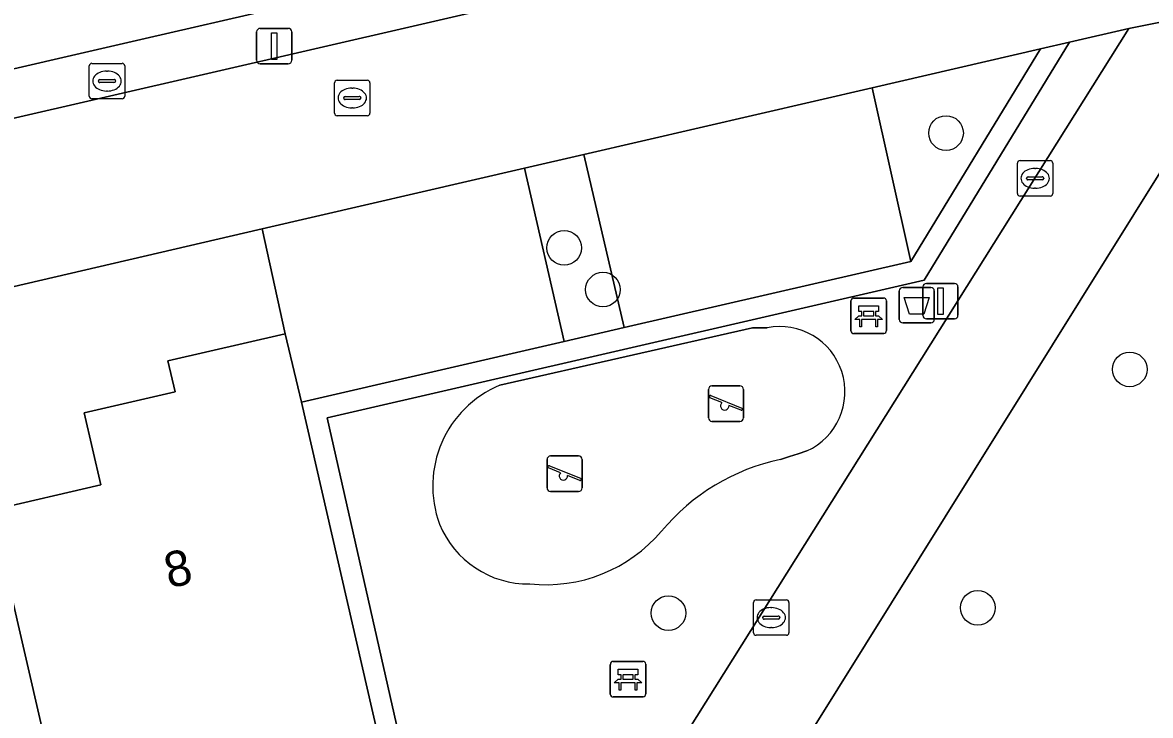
# Model space of a CAD drawing. Extents: x 156412 to 157779, y 382335 to 383768.
# Drawn here: x 156721.03 to 156752.84, y 382858.8 to 382878.33 of the extents above; entities that cross this region are included whole.
import ezdxf

# ---------------------------------------------------------------- set-up
doc = ezdxf.new("R2010")
doc.units = 0
for name, color, linetype in [('IMGEO_Afvalbak', 7, 'Continuous'), ('IMGEO_Bank', 7, 'Continuous'), ('IMGEO_Boom', 7, 'Continuous'), ('IMGEO_Brandkraan', 7, 'Continuous'), ('IMGEO_Erf', 7, 'Continuous'), ('IMGEO_Groenvoorziening', 7, 'Continuous'), ('IMGEO_Haag', 7, 'Continuous'), ('IMGEO_Kolk', 7, 'Continuous'), ('IMGEO_Lichtmast', 7, 'Continuous'), ('IMGEO_Pand', 7, 'Continuous'), ('IMGEO_Pand_nummerreeks', 7, 'Continuous'), ('IMGEO_Parkeervlak_open', 7, 'Continuous'), ('IMGEO_Rijbaan_lokaal_open', 7, 'Continuous'), ('IMGEO_Rioolput', 7, 'Continuous'), ('IMGEO_Speelvoorziening', 7, 'Continuous'), ('IMGEO_Terreindeel_zand', 7, 'Continuous'), ('IMGEO_Voetpad_open', 7, 'Continuous')]:
    doc.layers.add(name, color=color, linetype=linetype)

msp = doc.modelspace()

# ---------------------------------------------------------------- linework, layer by layer
at = {"layer": 'IMGEO_Afvalbak'}
for p, q in [((156745.853, 382870.866), (156746.643, 382870.866)), ((156746.643, 382870.866), (156745.853, 382870.866)), ((156745.753, 382869.966), (156745.753, 382870.766)), ((156745.753, 382870.766), (156745.753, 382869.966)), ((156746.743, 382870.766), (156746.743, 382869.966)), ((156746.743, 382869.966), (156746.743, 382870.766)), ((156746.643, 382869.866), (156745.853, 382869.866)), ((156745.853, 382869.866), (156746.643, 382869.866))]:
    msp.add_line(p, q, dxfattribs=at)
msp.add_lwpolyline([(156745.896, 382870.58), (156746.6, 382870.58), (156746.451, 382870.11), (156746.045, 382870.11), (156745.896, 382870.58)], dxfattribs=at)
for centre, start, end in [((156745.853, 382870.766), 90, 180), ((156745.853, 382870.766), 90, 180), ((156746.643, 382870.766), 0, 90), ((156746.643, 382870.766), 360, 90), ((156745.853, 382869.966), 180, 270), ((156745.853, 382869.966), 180, 270), ((156746.643, 382869.966), 270, 0), ((156746.643, 382869.966), 270, 0)]:
    msp.add_arc(centre, 0.1, start, end, dxfattribs=at)
at = {"layer": 'IMGEO_Bank'}
for p, q in [((156744.468, 382870.567), (156745.309, 382870.567)), ((156745.309, 382870.567), (156744.468, 382870.567)), ((156744.393, 382869.642), (156744.393, 382870.483)), ((156744.393, 382870.483), (156744.393, 382869.642)), ((156745.393, 382870.492), (156745.393, 382869.651)), ((156745.393, 382869.651), (156745.393, 382870.492)), ((156745.09, 382869.965), (156744.697, 382869.965)), ((156744.702, 382870.073), (156744.702, 382870.179)), ((156744.746, 382870.179), (156744.746, 382870.073)), ((156745.034, 382870.185), (156744.752, 382870.185)), ((156744.752, 382870.067), (156745.034, 382870.067)), ((156745.04, 382870.073), (156745.04, 382870.179)), ((156745.084, 382870.179), (156745.084, 382870.073)), ((156745.318, 382869.567), (156744.477, 382869.567)), ((156744.477, 382869.567), (156745.318, 382869.567)), ((156737.605, 382859.398), (156737.605, 382860.239)), ((156737.605, 382860.239), (156737.605, 382859.398)), ((156737.68, 382860.323), (156738.521, 382860.323)), ((156738.521, 382860.323), (156737.68, 382860.323)), ((156738.605, 382860.248), (156738.605, 382859.407)), ((156738.605, 382859.407), (156738.605, 382860.248)), ((156737.914, 382859.829), (156737.914, 382859.935)), ((156737.958, 382859.935), (156737.958, 382859.829)), ((156738.246, 382859.941), (156737.964, 382859.941)), ((156737.964, 382859.823), (156738.246, 382859.823)), ((156738.252, 382859.829), (156738.252, 382859.935)), ((156738.296, 382859.935), (156738.296, 382859.829)), ((156738.302, 382859.721), (156737.909, 382859.721)), ((156738.53, 382859.323), (156737.689, 382859.323)), ((156737.689, 382859.323), (156738.53, 382859.323))]:
    msp.add_line(p, q, dxfattribs=at)
for points in [[(156744.696, 382870.185), (156744.61, 382870.185), (156744.61, 382870.346), (156745.173, 382870.346), (156745.173, 382870.185), (156745.09, 382870.185)], [(156744.64, 382869.965), (156744.498, 382869.965), (156744.61, 382870.067), (156744.696, 382870.067)], [(156744.69, 382869.958), (156744.69, 382869.751), (156744.647, 382869.751), (156744.647, 382869.958)], [(156745.09, 382870.067), (156745.173, 382870.067), (156745.285, 382869.965), (156745.146, 382869.965)], [(156745.14, 382869.958), (156745.14, 382869.751), (156745.096, 382869.751), (156745.096, 382869.958)], [(156737.908, 382859.941), (156737.822, 382859.941), (156737.822, 382860.102), (156738.385, 382860.102), (156738.385, 382859.941), (156738.302, 382859.941)], [(156737.852, 382859.721), (156737.71, 382859.721), (156737.822, 382859.823), (156737.908, 382859.823)], [(156738.302, 382859.823), (156738.385, 382859.823), (156738.497, 382859.721), (156738.358, 382859.721)], [(156737.902, 382859.714), (156737.902, 382859.507), (156737.859, 382859.507), (156737.859, 382859.714)], [(156738.352, 382859.714), (156738.352, 382859.507), (156738.308, 382859.507), (156738.308, 382859.714)]]:
    msp.add_lwpolyline(points, dxfattribs=at)
for centre, radius, start, end in [((156744.471, 382870.489), 0.0779, 92.4484, 184.2845), ((156744.471, 382870.489), 0.0779, 92.4484, 184.2845), ((156745.315, 382870.489), 0.0779, 2.4484, 94.2845), ((156745.315, 382870.489), 0.0779, 2.4484, 94.2845), ((156744.64, 382869.958), 0.00671, 2.8957, 87.1043), ((156744.697, 382869.958), 0.00671, 92.8957, 177.1043), ((156744.695, 382870.178), 0.00671, 2.8957, 87.1043), ((156744.695, 382870.074), 0.00671, 272.8957, 357.1043), ((156744.752, 382870.178), 0.00671, 92.8957, 177.1043), ((156744.752, 382870.074), 0.00671, 182.8957, 267.1043), ((156745.034, 382870.178), 0.00671, 2.8957, 87.1043), ((156745.034, 382870.074), 0.00671, 272.8957, 357.1043), ((156745.091, 382870.178), 0.00671, 92.8957, 177.1043), ((156745.091, 382870.074), 0.00671, 182.8957, 267.1043), ((156745.089, 382869.958), 0.00671, 2.8957, 87.1043), ((156745.146, 382869.958), 0.00671, 92.8957, 177.1043), ((156744.471, 382869.645), 0.0779, 182.4484, 274.2845), ((156744.471, 382869.645), 0.0779, 182.4484, 274.2845), ((156745.315, 382869.645), 0.0779, 272.4484, 4.2845), ((156745.315, 382869.645), 0.0779, 272.4484, 4.2845), ((156737.683, 382860.245), 0.0779, 92.4484, 184.2845), ((156737.683, 382860.245), 0.0779, 92.4484, 184.2845), ((156738.527, 382860.245), 0.0779, 2.4484, 94.2845), ((156738.527, 382860.245), 0.0779, 2.4484, 94.2845), ((156737.907, 382859.934), 0.00671, 2.8957, 87.1043), ((156737.907, 382859.83), 0.00671, 272.8957, 357.1043), ((156737.964, 382859.934), 0.00671, 92.8957, 177.1043), ((156737.964, 382859.83), 0.00671, 182.8957, 267.1043), ((156738.246, 382859.934), 0.00671, 2.8957, 87.1043), ((156738.246, 382859.83), 0.00671, 272.8957, 357.1043), ((156738.303, 382859.934), 0.00671, 92.8957, 177.1043), ((156738.303, 382859.83), 0.00671, 182.8957, 267.1043), ((156737.852, 382859.714), 0.00671, 2.8957, 87.1043), ((156737.909, 382859.714), 0.00671, 92.8957, 177.1043), ((156738.301, 382859.714), 0.00671, 2.8957, 87.1043), ((156738.358, 382859.714), 0.00671, 92.8957, 177.1043), ((156738.527, 382859.401), 0.0779, 272.4484, 4.2845), ((156738.527, 382859.401), 0.0779, 272.4484, 4.2845), ((156737.683, 382859.401), 0.0779, 182.4484, 274.2845), ((156737.683, 382859.401), 0.0779, 182.4484, 274.2845)]:
    msp.add_arc(centre, radius, start, end, dxfattribs=at)
at = {"layer": 'IMGEO_Boom'}
for centre in [(156747.073, 382875.218), (156736.303, 382871.981), (156737.397, 382870.804), (156752.255, 382868.556), (156747.968, 382861.834), (156739.243, 382861.685)]:
    msp.add_circle(centre, 0.489, dxfattribs=at)
at = {"layer": 'IMGEO_Brandkraan'}
for p, q in [((156722.908, 382876.257), (156722.908, 382877.109)), ((156722.983, 382877.183), (156723.835, 382877.183)), ((156723.396, 382876.963), (156723.421, 382876.963)), ((156723.909, 382877.109), (156723.909, 382876.257)), ((156723.167, 382876.677), (156723.167, 382876.689)), ((156723.605, 382876.64), (156723.207, 382876.64)), ((156723.21, 382876.726), (156723.608, 382876.726)), ((156723.651, 382876.689), (156723.651, 382876.677)), ((156723.419, 382876.403), (156723.394, 382876.403)), ((156723.835, 382876.183), (156722.983, 382876.183))]:
    msp.add_line(p, q, dxfattribs=at)
for points in [[(156722.908, 382876.257), (156722.908, 382877.109)], [(156722.983, 382877.183), (156723.835, 382877.183)], [(156723.909, 382877.109), (156723.909, 382876.257)], [(156723.835, 382876.183), (156722.983, 382876.183)]]:
    msp.add_lwpolyline(points, dxfattribs=at)
for centre, radius, start, end in [((156722.985, 382877.107), 0.0765, 91.552, 178.448), ((156722.985, 382877.107), 0.0765, 91.552, 178.448), ((156723.833, 382877.107), 0.0765, 1.552, 88.448), ((156723.833, 382877.107), 0.0765, 1.552, 88.448), ((156723.207, 382876.686), 0.0403, 85.8775, 175.7526), ((156723.204, 382876.676), 0.0366, 178.938, 274.7102), ((156723.608, 382876.683), 0.043, 264.8664, 352.4533), ((156723.612, 382876.688), 0.0386, 1.7309, 96.639), ((156722.985, 382876.259), 0.0765, 181.552, 268.448), ((156722.985, 382876.259), 0.0765, 181.552, 268.448), ((156723.833, 382876.259), 0.0765, 271.552, 358.448), ((156723.833, 382876.259), 0.0765, 271.552, 358.448)]:
    msp.add_arc(centre, radius, start, end, dxfattribs=at)
for centre, major_axis, ratio, start_param, end_param in [((156723.395, 382876.683), (-0.387, 0.002), 0.722429, 4.712389, 7.853982), ((156723.42, 382876.683), (-0.39, 0.002), 0.717154, 1.570796, 4.712389)]:
    msp.add_ellipse(centre, major_axis=major_axis, ratio=ratio, start_param=start_param, end_param=end_param, dxfattribs=at)
at = {"layer": 'IMGEO_Erf'}
msp.add_lwpolyline([(156718.817, 382876.579), (156724.482, 382877.881), (156728.086, 382878.709), (156733.737, 382880.008), (156737.32, 382880.831), (156743.001, 382882.137), (156746.584, 382882.96), (156749.132, 382883.546), (156752.267, 382884.266), (156763.167, 382886.771)], dxfattribs=at)
msp.add_lwpolyline([(156692.31, 382864.275), (156692.966, 382861.356), (156696.293, 382862.149), (156696.497, 382861.27), (156699.07, 382861.863), (156699.54, 382859.826), (156702.612, 382860.534), (156705.681, 382861.242), (156705.212, 382863.279), (156707.766, 382863.868), (156707.555, 382864.73), (156710.722, 382865.469), (156713.866, 382866.202), (156714.08, 382865.327), (156716.63, 382865.916), (156717.1, 382863.882), (156720.152, 382864.587), (156723.233, 382865.298), (156722.763, 382867.332), (156725.333, 382867.925), (156725.125, 382868.797), (156728.433, 382869.555), (156727.782, 382872.521)], close=True, dxfattribs=at)
at = {"layer": 'IMGEO_Groenvoorziening'}
for points in [[(156756.129, 382878.945), (156735.72, 382846.251), (156762.237, 382852.326)], [(156752.234, 382878.165), (156750.554, 382877.778), (156746.459, 382871.069), (156729.614, 382867.185), (156733.462, 382850.192), (156734.46, 382849.883)], [(156729.614, 382867.185), (156746.459, 382871.069), (156750.554, 382877.778), (156749.736, 382877.589), (156746.078, 382871.597), (156737.993, 382869.733), (156736.307, 382869.344), (156728.896, 382867.635), (156731.46, 382856.456), (156732.84, 382850.322), (156729.028, 382843.982), (156729.869, 382844.215), (156733.462, 382850.192)], [(156746.078, 382871.597), (156749.736, 382877.589), (156744.994, 382876.496)]]:
    msp.add_lwpolyline(points, close=True, dxfattribs=at)
for points in [[(156734.49, 382868.11), (156741.614, 382869.731), (156742.027, 382869.726)], [(156743.152, 382866.259), (156742.905, 382866.177), (156742.657, 382866.096), (156742.408, 382866.018)]]:
    msp.add_lwpolyline(points, dxfattribs=at)
for centre, radius, start, end in [((156742.388, 382867.927), 1.835, 294.5991, 101.3562), ((156735.683, 382865.263), 3.087, 112.7343, 200.3616), ((156743.66, 382860.141), 6.009, 102.0231, 140.1298), ((156735.299, 382865.218), 2.713, 202.2856, 270.6678), ((156735.782, 382866.766), 4.284, 263.9617, 319.673)]:
    msp.add_arc(centre, radius, start, end, dxfattribs=at)
at = {"layer": 'IMGEO_Haag'}
msp.add_lwpolyline([(156729.614, 382867.185), (156746.459, 382871.069), (156750.554, 382877.778), (156749.736, 382877.589), (156746.078, 382871.597), (156737.993, 382869.733), (156736.307, 382869.344), (156728.896, 382867.635), (156731.46, 382856.456), (156732.84, 382850.322), (156729.028, 382843.982), (156729.869, 382844.215), (156733.462, 382850.192)], close=True, dxfattribs=at)
at = {"layer": 'IMGEO_Kolk'}
for p, q in [((156749.086, 382873.515), (156749.086, 382874.367)), ((156749.161, 382874.441), (156750.013, 382874.441)), ((156750.087, 382874.367), (156750.087, 382873.515)), ((156749.574, 382874.221), (156749.599, 382874.221)), ((156749.345, 382873.935), (156749.345, 382873.947)), ((156749.783, 382873.898), (156749.385, 382873.898)), ((156749.388, 382873.984), (156749.786, 382873.984)), ((156749.829, 382873.947), (156749.829, 382873.935)), ((156750.013, 382873.441), (156749.161, 382873.441)), ((156749.597, 382873.661), (156749.572, 382873.661)), ((156741.643, 382861.132), (156741.643, 382861.984)), ((156741.718, 382862.058), (156742.57, 382862.058)), ((156742.644, 382861.984), (156742.644, 382861.132)), ((156742.131, 382861.838), (156742.156, 382861.838)), ((156741.902, 382861.552), (156741.902, 382861.564)), ((156742.34, 382861.515), (156741.942, 382861.515)), ((156741.945, 382861.601), (156742.343, 382861.601)), ((156742.386, 382861.564), (156742.386, 382861.552)), ((156742.57, 382861.058), (156741.718, 382861.058)), ((156742.154, 382861.278), (156742.129, 382861.278))]:
    msp.add_line(p, q, dxfattribs=at)
for points in [[(156749.086, 382873.515), (156749.086, 382874.367)], [(156749.161, 382874.441), (156750.013, 382874.441)], [(156750.087, 382874.367), (156750.087, 382873.515)], [(156750.013, 382873.441), (156749.161, 382873.441)], [(156741.643, 382861.132), (156741.643, 382861.984)], [(156741.718, 382862.058), (156742.57, 382862.058)], [(156742.644, 382861.984), (156742.644, 382861.132)], [(156742.57, 382861.058), (156741.718, 382861.058)]]:
    msp.add_lwpolyline(points, dxfattribs=at)
for centre, radius, start, end in [((156749.163, 382874.365), 0.0765, 91.552, 178.448), ((156749.163, 382874.365), 0.0765, 91.552, 178.448), ((156750.011, 382874.365), 0.0765, 1.552, 88.448), ((156750.011, 382874.365), 0.0765, 1.552, 88.448), ((156749.385, 382873.944), 0.0403, 85.8775, 175.7526), ((156749.382, 382873.934), 0.0366, 178.938, 274.7102), ((156749.786, 382873.941), 0.043, 264.8664, 352.4533), ((156749.79, 382873.946), 0.0386, 1.7309, 96.639), ((156749.163, 382873.517), 0.0765, 181.552, 268.448), ((156749.163, 382873.517), 0.0765, 181.552, 268.448), ((156750.011, 382873.517), 0.0765, 271.552, 358.448), ((156750.011, 382873.517), 0.0765, 271.552, 358.448), ((156741.72, 382861.982), 0.0765, 91.552, 178.448), ((156741.72, 382861.982), 0.0765, 91.552, 178.448), ((156742.568, 382861.982), 0.0765, 1.552, 88.448), ((156742.568, 382861.982), 0.0765, 1.552, 88.448), ((156741.942, 382861.561), 0.0403, 85.8775, 175.7526), ((156741.939, 382861.551), 0.0366, 178.938, 274.7102), ((156742.343, 382861.558), 0.043, 264.8664, 352.4533), ((156742.347, 382861.563), 0.0386, 1.7309, 96.639), ((156741.72, 382861.134), 0.0765, 181.552, 268.448), ((156741.72, 382861.134), 0.0765, 181.552, 268.448), ((156742.568, 382861.134), 0.0765, 271.552, 358.448), ((156742.568, 382861.134), 0.0765, 271.552, 358.448)]:
    msp.add_arc(centre, radius, start, end, dxfattribs=at)
for centre, major_axis, ratio, start_param, end_param in [((156749.573, 382873.941), (-0.387, 0.002), 0.722429, 4.712389, 7.853982), ((156749.598, 382873.941), (-0.39, 0.002), 0.717154, 1.570796, 4.712389), ((156742.13, 382861.558), (-0.387, 0.002), 0.722429, 4.712389, 7.853982), ((156742.155, 382861.558), (-0.39, 0.002), 0.717154, 1.570796, 4.712389)]:
    msp.add_ellipse(centre, major_axis=major_axis, ratio=ratio, start_param=start_param, end_param=end_param, dxfattribs=at)
at = {"layer": 'IMGEO_Lichtmast'}
for p, q in [((156727.629, 382877.27), (156727.629, 382878.07)), ((156727.629, 382878.07), (156727.629, 382877.27)), ((156727.729, 382878.17), (156728.519, 382878.17)), ((156728.519, 382878.17), (156727.729, 382878.17)), ((156728.619, 382878.07), (156728.619, 382877.27)), ((156728.619, 382877.27), (156728.619, 382878.07)), ((156728.519, 382877.17), (156727.729, 382877.17)), ((156727.729, 382877.17), (156728.519, 382877.17)), ((156746.42, 382870.079), (156746.42, 382870.879)), ((156746.42, 382870.879), (156746.42, 382870.079)), ((156746.52, 382870.979), (156747.31, 382870.979)), ((156747.31, 382870.979), (156746.52, 382870.979)), ((156747.41, 382870.879), (156747.41, 382870.079)), ((156747.41, 382870.079), (156747.41, 382870.879)), ((156747.31, 382869.979), (156746.52, 382869.979)), ((156746.52, 382869.979), (156747.31, 382869.979))]:
    msp.add_line(p, q, dxfattribs=at)
for points in [[(156728.049, 382878.045), (156728.199, 382878.045), (156728.199, 382877.295), (156728.049, 382877.295), (156728.049, 382878.045)], [(156746.84, 382870.854), (156746.99, 382870.854), (156746.99, 382870.104), (156746.84, 382870.104), (156746.84, 382870.854)]]:
    msp.add_lwpolyline(points, dxfattribs=at)
for centre, start, end in [((156727.729, 382878.07), 90, 180), ((156727.729, 382878.07), 90, 180), ((156728.519, 382878.07), 0, 90), ((156728.519, 382878.07), 360, 90), ((156727.729, 382877.27), 180, 270), ((156727.729, 382877.27), 180, 270), ((156728.519, 382877.27), 270, 0), ((156728.519, 382877.27), 270, 0), ((156746.52, 382870.879), 90, 180), ((156746.52, 382870.879), 90, 180), ((156747.31, 382870.879), 0, 90), ((156747.31, 382870.879), 360, 90), ((156746.52, 382870.079), 180, 270), ((156746.52, 382870.079), 180, 270), ((156747.31, 382870.079), 270, 0), ((156747.31, 382870.079), 270, 0)]:
    msp.add_arc(centre, 0.1, start, end, dxfattribs=at)
at = {"layer": 'IMGEO_Pand'}
for points in [[(156722.509, 382854.385), (156731.46, 382856.456), (156728.896, 382867.635), (156728.433, 382869.555), (156725.125, 382868.797), (156725.333, 382867.925), (156722.763, 382867.332), (156723.233, 382865.298), (156720.152, 382864.587)], [(156722.509, 382854.385), (156720.152, 382864.587), (156717.1, 382863.882), (156716.63, 382865.916), (156714.08, 382865.327), (156713.866, 382866.202), (156710.722, 382865.469), (156713.743, 382852.357)]]:
    msp.add_lwpolyline(points, close=True, dxfattribs=at)
at = {"layer": 'IMGEO_Parkeervlak_open'}
for points in [[(156744.994, 382876.496), (156736.856, 382874.617), (156737.993, 382869.733), (156746.078, 382871.597)], [(156735.184, 382874.23), (156727.782, 382872.521), (156728.433, 382869.555), (156728.896, 382867.635), (156736.307, 382869.344)]]:
    msp.add_lwpolyline(points, close=True, dxfattribs=at)
at = {"layer": 'IMGEO_Rijbaan_lokaal_open'}
for points in [[(156837.115, 382897.607), (156838.598, 382897.917), (156840.966, 382898.64), (156911.516, 382914.937), (156910.626, 382918.883), (156910.514, 382919.415), (156764.262, 382885.667), (156691.253, 382868.836), (156691.37, 382868.246), (156689.34, 382868.448), (156683.638, 382869.423)], [(156686.009, 382859.147), (156690.581, 382862.731), (156692.31, 382864.275), (156727.782, 382872.521), (156735.184, 382874.23), (156736.856, 382874.617), (156744.994, 382876.496), (156749.736, 382877.589), (156750.554, 382877.778), (156752.234, 382878.165), (156756.129, 382878.945), (156757.417, 382879.392), (156757.565, 382879.426), (156757.875, 382879.497), (156837.115, 382897.607)]]:
    msp.add_lwpolyline(points, dxfattribs=at)
at = {"layer": 'IMGEO_Rioolput'}
for p, q in [((156729.825, 382875.78), (156729.825, 382876.632)), ((156729.9, 382876.706), (156730.752, 382876.706)), ((156730.826, 382876.632), (156730.826, 382875.78)), ((156730.313, 382876.486), (156730.338, 382876.486)), ((156730.084, 382876.2), (156730.084, 382876.212)), ((156730.522, 382876.163), (156730.124, 382876.163)), ((156730.127, 382876.249), (156730.525, 382876.249)), ((156730.568, 382876.212), (156730.568, 382876.2)), ((156730.752, 382875.706), (156729.9, 382875.706)), ((156730.336, 382875.926), (156730.311, 382875.926))]:
    msp.add_line(p, q, dxfattribs=at)
for points in [[(156729.825, 382875.78), (156729.825, 382876.632)], [(156729.9, 382876.706), (156730.752, 382876.706)], [(156730.826, 382876.632), (156730.826, 382875.78)], [(156730.752, 382875.706), (156729.9, 382875.706)]]:
    msp.add_lwpolyline(points, dxfattribs=at)
for centre, radius, start, end in [((156729.902, 382876.63), 0.0765, 91.552, 178.448), ((156729.902, 382876.63), 0.0765, 91.552, 178.448), ((156730.75, 382876.63), 0.0765, 1.552, 88.448), ((156730.75, 382876.63), 0.0765, 1.552, 88.448), ((156730.124, 382876.209), 0.0403, 85.8775, 175.7526), ((156730.121, 382876.199), 0.0366, 178.938, 274.7102), ((156730.525, 382876.206), 0.043, 264.8664, 352.4533), ((156730.529, 382876.211), 0.0386, 1.7309, 96.639), ((156729.902, 382875.782), 0.0765, 181.552, 268.448), ((156729.902, 382875.782), 0.0765, 181.552, 268.448), ((156730.75, 382875.782), 0.0765, 271.552, 358.448), ((156730.75, 382875.782), 0.0765, 271.552, 358.448)]:
    msp.add_arc(centre, radius, start, end, dxfattribs=at)
for centre, major_axis, ratio, start_param, end_param in [((156730.312, 382876.206), (-0.387, 0.002), 0.722429, 4.712389, 7.853982), ((156730.337, 382876.206), (-0.39, 0.002), 0.717154, 1.570796, 4.712389)]:
    msp.add_ellipse(centre, major_axis=major_axis, ratio=ratio, start_param=start_param, end_param=end_param, dxfattribs=at)
at = {"layer": 'IMGEO_Speelvoorziening'}
for p, q in [((156740.471, 382868.09), (156741.261, 382868.09)), ((156741.261, 382868.09), (156740.471, 382868.09)), ((156740.371, 382867.19), (156740.371, 382867.99)), ((156740.371, 382867.99), (156740.371, 382867.19)), ((156740.754, 382867.618), (156740.415, 382867.755)), ((156740.44, 382867.815), (156741.316, 382867.462)), ((156741.361, 382867.99), (156741.361, 382867.19)), ((156741.361, 382867.19), (156741.361, 382867.99)), ((156741.292, 382867.402), (156740.952, 382867.539)), ((156741.261, 382867.09), (156740.471, 382867.09)), ((156740.471, 382867.09), (156741.261, 382867.09)), ((156735.92, 382866.114), (156736.71, 382866.114)), ((156736.71, 382866.114), (156735.92, 382866.114)), ((156735.82, 382865.214), (156735.82, 382866.014)), ((156735.82, 382866.014), (156735.82, 382865.214)), ((156736.203, 382865.642), (156735.864, 382865.779)), ((156735.889, 382865.839), (156736.765, 382865.486)), ((156736.81, 382866.014), (156736.81, 382865.214)), ((156736.81, 382865.214), (156736.81, 382866.014)), ((156736.741, 382865.426), (156736.401, 382865.563)), ((156736.71, 382865.114), (156735.92, 382865.114)), ((156735.92, 382865.114), (156736.71, 382865.114))]:
    msp.add_line(p, q, dxfattribs=at)
for centre, radius, start, end in [((156740.471, 382867.99), 0.1, 90, 180), ((156740.471, 382867.99), 0.1, 90, 180), ((156741.261, 382867.99), 0.1, 0, 90), ((156741.261, 382867.99), 0.1, 360, 90), ((156740.428, 382867.785), 0.0327, 68.078, 248.078), ((156740.833, 382867.528), 0.12, 130.9928, 5.1632), ((156741.304, 382867.432), 0.0327, 248.078, 68.078), ((156740.471, 382867.19), 0.1, 180, 270), ((156740.471, 382867.19), 0.1, 180, 270), ((156741.261, 382867.19), 0.1, 270, 0), ((156741.261, 382867.19), 0.1, 270, 0), ((156735.92, 382866.014), 0.1, 90, 180), ((156735.92, 382866.014), 0.1, 90, 180), ((156736.71, 382866.014), 0.1, 0, 90), ((156736.71, 382866.014), 0.1, 360, 90), ((156735.877, 382865.809), 0.0327, 68.078, 248.078), ((156736.282, 382865.552), 0.12, 130.9928, 5.1632), ((156736.753, 382865.456), 0.0327, 248.078, 68.078), ((156735.92, 382865.214), 0.1, 180, 270), ((156735.92, 382865.214), 0.1, 180, 270), ((156736.71, 382865.214), 0.1, 270, 0), ((156736.71, 382865.214), 0.1, 270, 0)]:
    msp.add_arc(centre, radius, start, end, dxfattribs=at)
at = {"layer": 'IMGEO_Terreindeel_zand'}
for points in [[(156742.027, 382869.726), (156741.614, 382869.731), (156734.49, 382868.11)], [(156742.408, 382866.018), (156742.657, 382866.096), (156742.905, 382866.177), (156743.152, 382866.259)]]:
    msp.add_lwpolyline(points, dxfattribs=at)
for centre, radius, start, end in [((156742.388, 382867.927), 1.835, 294.5991, 101.3562), ((156735.683, 382865.263), 3.087, 112.7343, 200.3616), ((156743.66, 382860.141), 6.009, 102.0231, 140.1298), ((156735.299, 382865.218), 2.713, 202.2856, 270.6678), ((156735.782, 382866.766), 4.284, 263.9617, 319.673)]:
    msp.add_arc(centre, radius, start, end, dxfattribs=at)
at = {"layer": 'IMGEO_Voetpad_open'}
msp.add_lwpolyline([(156788.904, 382892.695), (156769.953, 382888.333), (156768.144, 382887.917), (156764.886, 382887.169), (156763.167, 382886.771), (156752.267, 382884.266), (156749.132, 382883.546), (156746.584, 382882.96), (156743.001, 382882.137), (156737.32, 382880.831), (156733.737, 382880.008), (156728.086, 382878.709), (156724.482, 382877.881), (156718.817, 382876.579), (156715.202, 382875.748), (156709.554, 382874.45), (156705.981, 382873.629), (156700.308, 382872.325), (156696.761, 382871.51), (156691.087, 382870.206), (156690.913, 382870.166), (156691.253, 382868.836), (156764.262, 382885.667), (156910.514, 382919.415)], dxfattribs=at)
for points in [[(156735.272, 382845.533), (156735.72, 382846.251), (156756.129, 382878.945), (156752.234, 382878.165), (156734.46, 382849.883), (156734.391, 382849.773), (156731.086, 382844.552)], [(156736.856, 382874.617), (156735.184, 382874.23), (156736.307, 382869.344), (156737.993, 382869.733)]]:
    msp.add_lwpolyline(points, close=True, dxfattribs=at)

# ---------------------------------------------------------------- texts
at = {"layer": 'IMGEO_Pand_nummerreeks'}
msp.add_text('8', height=1, rotation=13.0007, dxfattribs=at).set_placement((156725.157, 382862.376))

doc.saveas('drawing.dxf')
